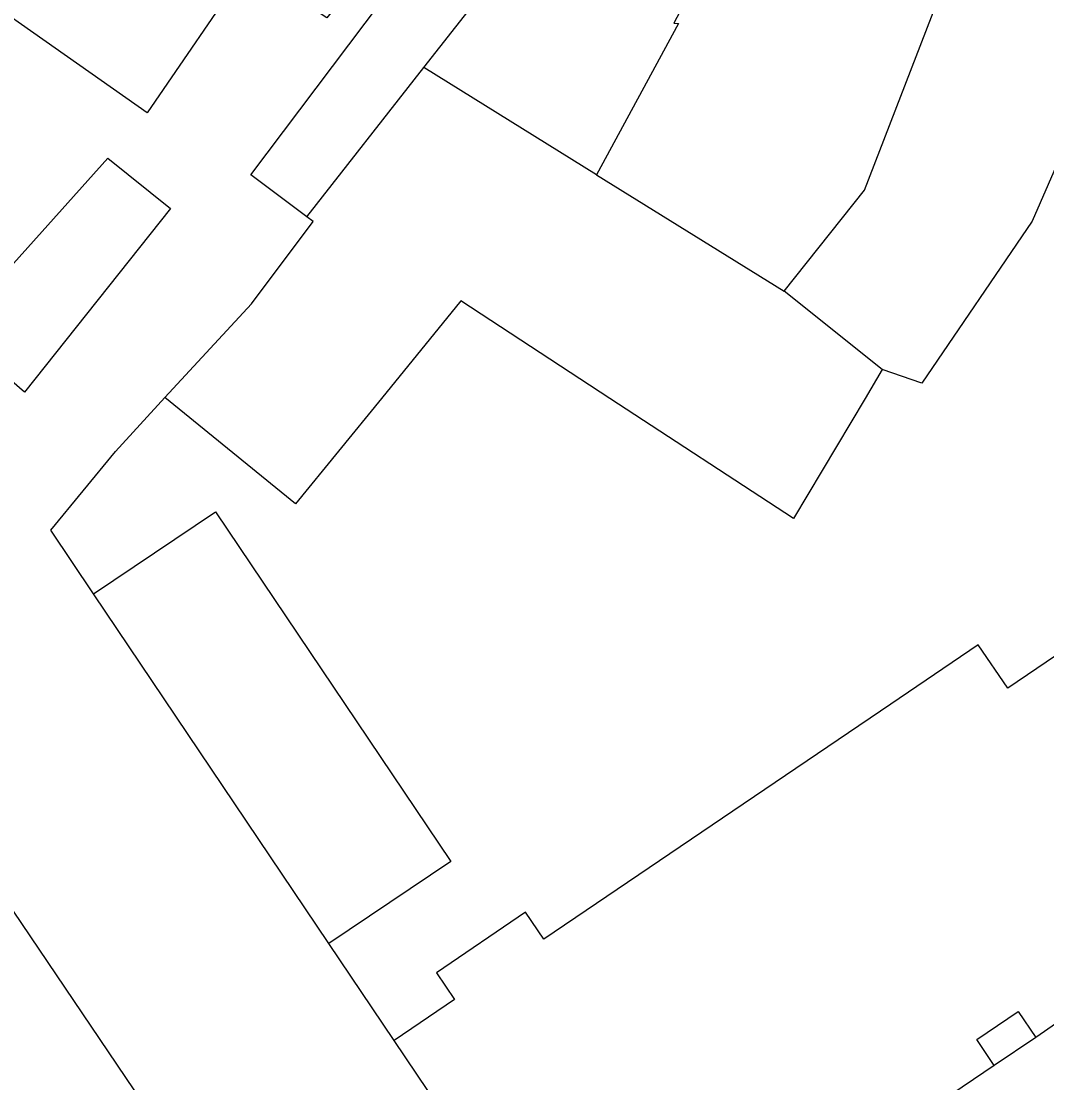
# Model space of a CAD drawing. Extents: x 161087 to 161922, y 382574 to 383873.
# Drawn here: x 161537.1 to 161588.6, y 382965.6 to 383018.9 of the extents above; entities that cross this region are included whole.
import ezdxf

# ---------------------------------------------------------------- set-up
doc = ezdxf.new("R2010")
doc.units = 0
for name, color, linetype in [('IMGEO_Erf', 7, 'Continuous'), ('IMGEO_Pand', 7, 'Continuous'), ('IMGEO_Voetgangersgebied_open', 7, 'Continuous')]:
    doc.layers.add(name, color=color, linetype=linetype)

msp = doc.modelspace()

# ---------------------------------------------------------------- linework, layer by layer
at = {"layer": 'IMGEO_Erf'}
for points in [[(161540.743, 382990.196), (161538.6, 382993.38), (161541.843, 382997.337), (161544.33, 383000.038)], [(161555.831, 382967.775), (161552.559, 382972.638)]]:
    msp.add_lwpolyline(points, dxfattribs=at)
at = {"layer": 'IMGEO_Pand'}
for points in [[(161557.33, 383016.61), (161561.953, 383022.515), (161563.704, 383025.027), (161569.171, 383034.097)], [(161576.262, 383030.9), (161569.874, 383018.833), (161570.113, 383018.818), (161565.997, 383011.229)], [(161558.663, 383027.422), (161557.094, 383028.457), (161553.276, 383022.439), (161554.402, 383021.554), (161552.461, 383019.105), (161548.514, 383021.742), (161543.431, 383014.331), (161530.194, 383023.646)], [(161551.459, 383009.111), (161548.646, 383011.227), (161560.111, 383026.468), (161558.663, 383027.422)], [(161575.407, 383005.388), (161579.438, 383010.459), (161585.68, 383026.607)], [(161593.938, 383022.832), (161587.851, 383008.898), (161582.318, 383000.765), (161580.327, 383001.446)], [(161551.459, 383009.111), (161557.33, 383016.61)], [(161565.997, 383011.229), (161557.33, 383016.61)], [(161541.461, 383012.052), (161544.609, 383009.538), (161537.279, 383000.309), (161533.705, 383003.414), (161541.461, 383012.052)], [(161565.997, 383011.229), (161575.407, 383005.388)], [(161544.33, 383000.038), (161548.669, 383004.751), (161551.772, 383008.876), (161551.459, 383009.111)], [(161580.327, 383001.446), (161575.407, 383005.388)], [(161580.327, 383001.446), (161579.468, 383000), (161575.886, 382993.971), (161566.661, 383000), (161559.179, 383004.89), (161555.2, 383000), (161550.888, 382994.702), (161544.33, 383000.038)], [(161508.83, 382982.783), (161514.635, 382986.737), (161513.853, 382987.886), (161521.871, 382993.348), (161523.193, 382994.248), (161551.043, 382953.039), (161553.901, 382948.835), (161544.732, 382942.684)], [(161540.743, 382990.196), (161546.861, 382994.313), (161558.676, 382976.755), (161552.559, 382972.638)], [(161552.559, 382972.638), (161540.743, 382990.196)], [(161596.885, 382974.069), (161597.056, 382974.958), (161596.207, 382976.223), (161597.827, 382977.334), (161598.13, 382976.907), (161598.547, 382977.195), (161595.775, 382981.359), (161594.11, 382983.821), (161591.004, 382988.414), (161586.629, 382985.452), (161585.154, 382987.629), (161580.766, 382984.658), (161563.345, 382972.863), (161562.436, 382974.206), (161557.958, 382971.175), (161558.868, 382969.831), (161555.831, 382967.775)], [(161596.885, 382974.069), (161588.035, 382967.925)], [(161585.959, 382966.519), (161585.082, 382967.815), (161587.158, 382969.221), (161588.035, 382967.925)], [(161562.07, 382958.504), (161555.831, 382967.775)], [(161585.959, 382966.519), (161569.003, 382955.037)]]:
    msp.add_lwpolyline(points, dxfattribs=at)
at = {"layer": 'IMGEO_Voetgangersgebied_open'}
msp.add_lwpolyline([(161588.035, 382967.925), (161585.959, 382966.519)], dxfattribs=at)

doc.saveas('drawing.dxf')
